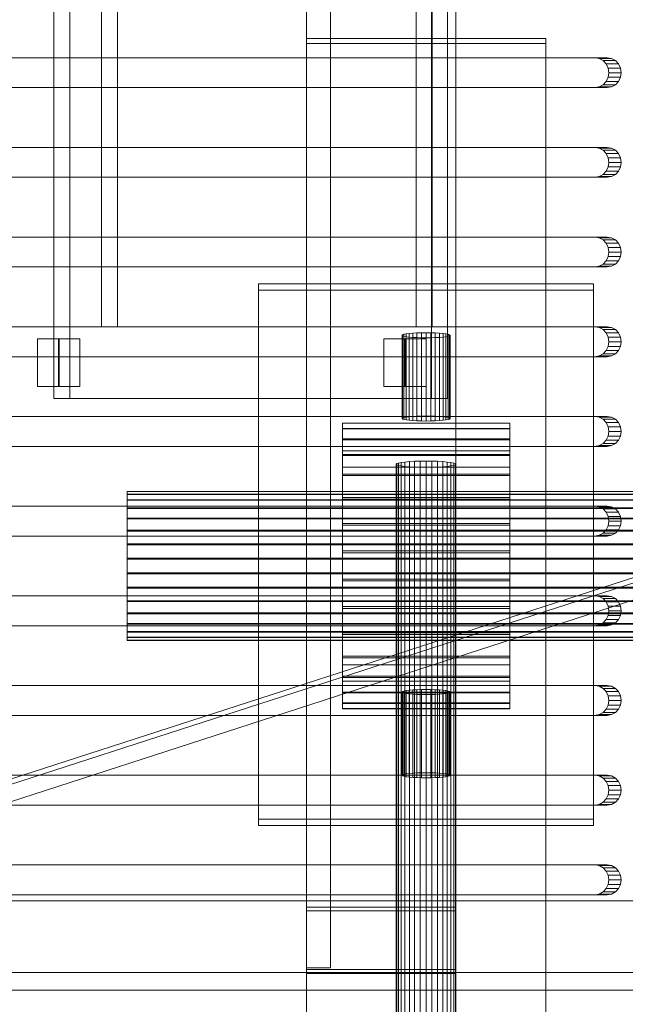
# Model space of a CAD drawing. Header units: millimetres. Extents: x -2233 to 61924, y -68080 to 6847.
# Tile 664 of 1056: x 27177 to 27278, y -18173 to -18009. Entities that reach past the tile are written whole.
import ezdxf

# ---------------------------------------------------------------- set-up
doc = ezdxf.new("R2010")
doc.units = ezdxf.units.MM
doc.layers.add('superior_bajante_movil', color=7, linetype='Continuous', lineweight=0)
doc.layers.add('superior_C09', color=7, linetype='Continuous', lineweight=0)

msp = doc.modelspace()

# ---------------------------------------------------------------- linework, layer by layer
at = {"layer": 'superior_bajante_movil'}
for p, q in [((27182.748, -18072), (27182.748, -17888)), ((27185.445, -17888), (27185.445, -18072)), ((27245.889, -17888), (27245.889, -18072)), ((27248.586, -18072), (27248.586, -17888)), ((27190.706, -18060), (27190.706, -17900)), ((27193.403, -17900), (27193.403, -18060)), ((27243.324, -17900), (27243.324, -18060)), ((27246.02, -18060), (27246.02, -17900)), ((27273.226, -18015), (27136.971, -18015)), ((27139.023, -18015), (27275.278, -18015)), ((27273.226, -18015), (27275.278, -18015)), ((27273.952, -18015.122), (27273.226, -18015)), ((27273.952, -18015.122), (27276.004, -18015.122)), ((27274.607, -18015.477), (27273.952, -18015.122)), ((27275.278, -18015), (27276.004, -18015.122)), ((27276.004, -18015.122), (27276.659, -18015.477)), ((27274.607, -18015.477), (27276.659, -18015.477)), ((27275.127, -18016.031), (27274.607, -18015.477)), ((27275.127, -18016.031), (27277.179, -18016.031)), ((27275.461, -18016.727), (27275.127, -18016.031)), ((27275.461, -18016.727), (27277.513, -18016.727)), ((27275.576, -18017.5), (27275.461, -18016.727)), ((27276.659, -18015.477), (27277.179, -18016.031)), ((27277.179, -18016.031), (27277.513, -18016.727)), ((27277.513, -18016.727), (27277.628, -18017.5)), ((27275.127, -18018.969), (27275.461, -18018.273)), ((27275.461, -18018.273), (27275.576, -18017.5)), ((27275.461, -18018.273), (27277.513, -18018.273)), ((27275.576, -18017.5), (27277.628, -18017.5)), ((27277.513, -18018.273), (27277.179, -18018.969)), ((27277.628, -18017.5), (27277.513, -18018.273)), ((27136.971, -18020), (27273.226, -18020)), ((27275.278, -18020), (27139.023, -18020)), ((27273.226, -18020), (27273.952, -18019.878)), ((27273.226, -18020), (27275.278, -18020)), ((27273.952, -18019.878), (27274.607, -18019.523)), ((27273.952, -18019.878), (27276.004, -18019.878)), ((27274.607, -18019.523), (27275.127, -18018.969)), ((27274.607, -18019.523), (27276.659, -18019.523)), ((27275.127, -18018.969), (27277.179, -18018.969)), ((27276.004, -18019.878), (27275.278, -18020)), ((27276.659, -18019.523), (27276.004, -18019.878)), ((27277.179, -18018.969), (27276.659, -18019.523)), ((27273.226, -18030), (27136.971, -18030)), ((27139.023, -18030), (27275.278, -18030)), ((27273.226, -18030), (27275.278, -18030)), ((27273.952, -18030.122), (27273.226, -18030)), ((27273.952, -18030.122), (27276.004, -18030.122)), ((27274.607, -18030.477), (27273.952, -18030.122)), ((27275.278, -18030), (27276.004, -18030.122)), ((27276.004, -18030.122), (27276.659, -18030.477)), ((27274.607, -18030.477), (27276.659, -18030.477)), ((27275.127, -18031.031), (27274.607, -18030.477)), ((27275.127, -18031.031), (27277.179, -18031.031)), ((27275.461, -18031.727), (27275.127, -18031.031)), ((27275.461, -18031.727), (27277.513, -18031.727)), ((27275.576, -18032.5), (27275.461, -18031.727)), ((27276.659, -18030.477), (27277.179, -18031.031)), ((27277.179, -18031.031), (27277.513, -18031.727)), ((27277.513, -18031.727), (27277.628, -18032.5)), ((27275.127, -18033.969), (27275.461, -18033.273)), ((27275.461, -18033.273), (27275.576, -18032.5)), ((27275.461, -18033.273), (27277.513, -18033.273)), ((27275.576, -18032.5), (27277.628, -18032.5)), ((27277.513, -18033.273), (27277.179, -18033.969)), ((27277.628, -18032.5), (27277.513, -18033.273)), ((27136.971, -18035), (27273.226, -18035)), ((27275.278, -18035), (27139.023, -18035)), ((27273.226, -18035), (27273.952, -18034.878)), ((27273.226, -18035), (27275.278, -18035)), ((27273.952, -18034.878), (27274.607, -18034.523)), ((27273.952, -18034.878), (27276.004, -18034.878)), ((27274.607, -18034.523), (27275.127, -18033.969)), ((27274.607, -18034.523), (27276.659, -18034.523)), ((27275.127, -18033.969), (27277.179, -18033.969)), ((27276.004, -18034.878), (27275.278, -18035)), ((27276.659, -18034.523), (27276.004, -18034.878)), ((27277.179, -18033.969), (27276.659, -18034.523)), ((27273.226, -18045), (27136.971, -18045)), ((27139.023, -18045), (27275.278, -18045)), ((27273.226, -18045), (27275.278, -18045)), ((27273.952, -18045.122), (27273.226, -18045)), ((27275.278, -18045), (27276.004, -18045.122)), ((27273.952, -18045.122), (27276.004, -18045.122)), ((27274.607, -18045.477), (27273.952, -18045.122)), ((27274.607, -18045.477), (27276.659, -18045.477)), ((27275.127, -18046.031), (27274.607, -18045.477)), ((27275.127, -18046.031), (27277.179, -18046.031)), ((27275.461, -18046.727), (27275.127, -18046.031)), ((27276.004, -18045.122), (27276.659, -18045.477)), ((27276.659, -18045.477), (27277.179, -18046.031)), ((27277.179, -18046.031), (27277.513, -18046.727)), ((27275.127, -18048.969), (27275.461, -18048.273)), ((27275.461, -18046.727), (27277.513, -18046.727)), ((27275.576, -18047.5), (27275.461, -18046.727)), ((27275.461, -18048.273), (27275.576, -18047.5)), ((27275.461, -18048.273), (27277.513, -18048.273)), ((27275.576, -18047.5), (27277.628, -18047.5)), ((27277.513, -18048.273), (27277.179, -18048.969)), ((27277.513, -18046.727), (27277.628, -18047.5)), ((27277.628, -18047.5), (27277.513, -18048.273)), ((27273.226, -18050), (27273.952, -18049.878)), ((27273.952, -18049.878), (27274.607, -18049.523)), ((27273.952, -18049.878), (27276.004, -18049.878)), ((27274.607, -18049.523), (27275.127, -18048.969)), ((27274.607, -18049.523), (27276.659, -18049.523)), ((27275.127, -18048.969), (27277.179, -18048.969)), ((27276.004, -18049.878), (27275.278, -18050)), ((27276.659, -18049.523), (27276.004, -18049.878)), ((27277.179, -18048.969), (27276.659, -18049.523)), ((27136.971, -18050), (27273.226, -18050)), ((27275.278, -18050), (27139.023, -18050)), ((27273.226, -18050), (27275.278, -18050)), ((27273.226, -18060), (27136.971, -18060)), ((27139.023, -18060), (27275.278, -18060)), ((27243.324, -18060), (27190.706, -18060)), ((27193.403, -18060), (27190.706, -18060)), ((27193.403, -18060), (27246.02, -18060)), ((27243.324, -18060), (27246.02, -18060)), ((27273.226, -18060), (27275.278, -18060)), ((27273.952, -18060.122), (27273.226, -18060)), ((27273.952, -18060.122), (27276.004, -18060.122)), ((27274.607, -18060.477), (27273.952, -18060.122)), ((27274.607, -18060.477), (27276.659, -18060.477)), ((27275.127, -18061.031), (27274.607, -18060.477)), ((27275.127, -18061.031), (27277.179, -18061.031)), ((27275.461, -18061.727), (27275.127, -18061.031)), ((27275.278, -18060), (27276.004, -18060.122)), ((27276.004, -18060.122), (27276.659, -18060.477)), ((27276.659, -18060.477), (27277.179, -18061.031)), ((27277.179, -18061.031), (27277.513, -18061.727)), ((27180.03, -18070), (27180.03, -18062)), ((27180.03, -18062), (27183.538, -18062)), ((27183.625, -18062), (27180.03, -18062)), ((27183.538, -18062), (27183.538, -18070)), ((27187.133, -18062), (27183.538, -18062)), ((27187.133, -18062), (27183.625, -18062)), ((27183.625, -18062), (27183.625, -18070)), ((27187.133, -18070), (27187.133, -18062)), ((27237.91, -18070), (27237.91, -18062)), ((27237.91, -18062), (27241.418, -18062)), ((27241.505, -18062), (27237.91, -18062)), ((27241.418, -18062), (27241.418, -18070)), ((27245.013, -18062), (27241.418, -18062)), ((27245.013, -18062), (27241.505, -18062)), ((27241.505, -18062), (27241.505, -18070)), ((27245.013, -18070), (27245.013, -18062)), ((27275.461, -18061.727), (27277.513, -18061.727)), ((27275.576, -18062.5), (27275.461, -18061.727)), ((27275.461, -18063.273), (27275.576, -18062.5)), ((27275.576, -18062.5), (27277.628, -18062.5)), ((27277.513, -18061.727), (27277.628, -18062.5)), ((27277.628, -18062.5), (27277.513, -18063.273)), ((27273.952, -18064.878), (27274.607, -18064.523)), ((27274.607, -18064.523), (27275.127, -18063.969)), ((27274.607, -18064.523), (27276.659, -18064.523)), ((27275.127, -18063.969), (27275.461, -18063.273)), ((27275.127, -18063.969), (27277.179, -18063.969)), ((27275.461, -18063.273), (27277.513, -18063.273)), ((27276.659, -18064.523), (27276.004, -18064.878)), ((27277.179, -18063.969), (27276.659, -18064.523)), ((27277.513, -18063.273), (27277.179, -18063.969)), ((27136.971, -18065), (27273.226, -18065)), ((27275.278, -18065), (27139.023, -18065)), ((27273.226, -18065), (27273.952, -18064.878)), ((27273.226, -18065), (27275.278, -18065)), ((27273.952, -18064.878), (27276.004, -18064.878)), ((27276.004, -18064.878), (27275.278, -18065)), ((27183.538, -18070), (27180.03, -18070)), ((27180.03, -18070), (27183.625, -18070)), ((27187.133, -18070), (27183.538, -18070)), ((27183.625, -18070), (27187.133, -18070)), ((27241.418, -18070), (27237.91, -18070)), ((27237.91, -18070), (27241.505, -18070)), ((27245.013, -18070), (27241.418, -18070)), ((27241.505, -18070), (27245.013, -18070)), ((27245.889, -18072), (27182.748, -18072)), ((27182.748, -18072), (27185.445, -18072)), ((27185.445, -18072), (27248.586, -18072)), ((27248.586, -18072), (27245.889, -18072)), ((27273.226, -18075), (27136.971, -18075)), ((27139.023, -18075), (27275.278, -18075)), ((27273.226, -18075), (27275.278, -18075)), ((27273.952, -18075.122), (27273.226, -18075)), ((27273.952, -18075.122), (27276.004, -18075.122)), ((27274.607, -18075.477), (27273.952, -18075.122)), ((27274.607, -18075.477), (27276.659, -18075.477)), ((27275.127, -18076.031), (27274.607, -18075.477)), ((27275.127, -18076.031), (27277.179, -18076.031)), ((27275.461, -18076.727), (27275.127, -18076.031)), ((27275.278, -18075), (27276.004, -18075.122)), ((27276.004, -18075.122), (27276.659, -18075.477)), ((27276.659, -18075.477), (27277.179, -18076.031)), ((27277.179, -18076.031), (27277.513, -18076.727)), ((27275.461, -18076.727), (27277.513, -18076.727)), ((27275.576, -18077.5), (27275.461, -18076.727)), ((27275.461, -18078.273), (27275.576, -18077.5)), ((27275.576, -18077.5), (27277.628, -18077.5)), ((27277.513, -18076.727), (27277.628, -18077.5)), ((27277.628, -18077.5), (27277.513, -18078.273)), ((27273.952, -18079.878), (27274.607, -18079.523)), ((27274.607, -18079.523), (27275.127, -18078.969)), ((27274.607, -18079.523), (27276.659, -18079.523)), ((27275.127, -18078.969), (27275.461, -18078.273)), ((27275.127, -18078.969), (27277.179, -18078.969)), ((27275.461, -18078.273), (27277.513, -18078.273)), ((27276.659, -18079.523), (27276.004, -18079.878)), ((27277.179, -18078.969), (27276.659, -18079.523)), ((27277.513, -18078.273), (27277.179, -18078.969)), ((27075.796, -18168), (27347.371, -18080)), ((27078.492, -18168), (27350.067, -18080)), ((27136.971, -18080), (27273.226, -18080)), ((27275.278, -18080), (27139.023, -18080)), ((27273.226, -18080), (27273.952, -18079.878)), ((27273.226, -18080), (27275.278, -18080)), ((27273.952, -18079.878), (27276.004, -18079.878)), ((27276.004, -18079.878), (27275.278, -18080)), ((27349.862, -18082.939), (27078.287, -18170.939)), ((27273.226, -18090), (27136.971, -18090)), ((27139.023, -18090), (27275.278, -18090)), ((27273.226, -18090), (27275.278, -18090)), ((27273.952, -18090.122), (27273.226, -18090)), ((27273.952, -18090.122), (27276.004, -18090.122)), ((27274.607, -18090.477), (27273.952, -18090.122)), ((27274.607, -18090.477), (27276.659, -18090.477)), ((27275.127, -18091.031), (27274.607, -18090.477)), ((27275.127, -18091.031), (27277.179, -18091.031)), ((27275.461, -18091.727), (27275.127, -18091.031)), ((27275.278, -18090), (27276.004, -18090.122)), ((27276.004, -18090.122), (27276.659, -18090.477)), ((27276.659, -18090.477), (27277.179, -18091.031)), ((27277.179, -18091.031), (27277.513, -18091.727)), ((27275.461, -18091.727), (27277.513, -18091.727)), ((27275.576, -18092.5), (27275.461, -18091.727)), ((27275.461, -18093.273), (27275.576, -18092.5)), ((27275.576, -18092.5), (27277.628, -18092.5)), ((27277.513, -18091.727), (27277.628, -18092.5)), ((27277.628, -18092.5), (27277.513, -18093.273)), ((27274.607, -18094.523), (27275.127, -18093.969)), ((27275.127, -18093.969), (27275.461, -18093.273)), ((27275.127, -18093.969), (27277.179, -18093.969)), ((27275.461, -18093.273), (27277.513, -18093.273)), ((27277.179, -18093.969), (27276.659, -18094.523)), ((27277.513, -18093.273), (27277.179, -18093.969)), ((27136.971, -18095), (27273.226, -18095)), ((27275.278, -18095), (27139.023, -18095)), ((27273.226, -18095), (27273.952, -18094.878)), ((27273.226, -18095), (27275.278, -18095)), ((27273.952, -18094.878), (27274.607, -18094.523)), ((27273.952, -18094.878), (27276.004, -18094.878)), ((27274.607, -18094.523), (27276.659, -18094.523)), ((27276.004, -18094.878), (27275.278, -18095)), ((27276.659, -18094.523), (27276.004, -18094.878)), ((27273.226, -18105), (27136.971, -18105)), ((27139.023, -18105), (27275.278, -18105)), ((27273.226, -18105), (27275.278, -18105)), ((27273.952, -18105.122), (27273.226, -18105)), ((27273.952, -18105.122), (27276.004, -18105.122)), ((27274.607, -18105.477), (27273.952, -18105.122)), ((27274.607, -18105.477), (27276.659, -18105.477)), ((27275.127, -18106.031), (27274.607, -18105.477)), ((27275.278, -18105), (27276.004, -18105.122)), ((27276.004, -18105.122), (27276.659, -18105.477)), ((27276.659, -18105.477), (27277.179, -18106.031)), ((27275.127, -18106.031), (27277.179, -18106.031)), ((27275.461, -18106.727), (27275.127, -18106.031)), ((27275.461, -18106.727), (27277.513, -18106.727)), ((27275.576, -18107.5), (27275.461, -18106.727)), ((27275.461, -18108.273), (27275.576, -18107.5)), ((27275.576, -18107.5), (27277.628, -18107.5)), ((27277.179, -18106.031), (27277.513, -18106.727)), ((27277.513, -18106.727), (27277.628, -18107.5)), ((27277.628, -18107.5), (27277.513, -18108.273)), ((27274.607, -18109.523), (27275.127, -18108.969)), ((27275.127, -18108.969), (27275.461, -18108.273)), ((27275.127, -18108.969), (27277.179, -18108.969)), ((27275.461, -18108.273), (27277.513, -18108.273)), ((27277.179, -18108.969), (27276.659, -18109.523)), ((27277.513, -18108.273), (27277.179, -18108.969)), ((27136.971, -18110), (27273.226, -18110)), ((27275.278, -18110), (27139.023, -18110)), ((27273.226, -18110), (27273.952, -18109.878)), ((27273.226, -18110), (27275.278, -18110)), ((27273.952, -18109.878), (27274.607, -18109.523)), ((27273.952, -18109.878), (27276.004, -18109.878)), ((27274.607, -18109.523), (27276.659, -18109.523)), ((27276.004, -18109.878), (27275.278, -18110)), ((27276.659, -18109.523), (27276.004, -18109.878)), ((27273.226, -18120), (27136.971, -18120)), ((27139.023, -18120), (27275.278, -18120)), ((27273.226, -18120), (27275.278, -18120)), ((27273.952, -18120.122), (27273.226, -18120)), ((27273.952, -18120.122), (27276.004, -18120.122)), ((27274.607, -18120.477), (27273.952, -18120.122)), ((27274.607, -18120.477), (27276.659, -18120.477)), ((27275.127, -18121.031), (27274.607, -18120.477)), ((27275.278, -18120), (27276.004, -18120.122)), ((27276.004, -18120.122), (27276.659, -18120.477)), ((27276.659, -18120.477), (27277.179, -18121.031)), ((27275.127, -18121.031), (27277.179, -18121.031)), ((27275.461, -18121.727), (27275.127, -18121.031)), ((27275.461, -18121.727), (27277.513, -18121.727)), ((27275.576, -18122.5), (27275.461, -18121.727)), ((27277.179, -18121.031), (27277.513, -18121.727)), ((27277.513, -18121.727), (27277.628, -18122.5)), ((27274.607, -18124.523), (27275.127, -18123.969)), ((27275.127, -18123.969), (27275.461, -18123.273)), ((27275.127, -18123.969), (27277.179, -18123.969)), ((27275.461, -18123.273), (27275.576, -18122.5)), ((27275.461, -18123.273), (27277.513, -18123.273)), ((27275.576, -18122.5), (27277.628, -18122.5)), ((27277.179, -18123.969), (27276.659, -18124.523)), ((27277.513, -18123.273), (27277.179, -18123.969)), ((27277.628, -18122.5), (27277.513, -18123.273)), ((27136.971, -18125), (27273.226, -18125)), ((27275.278, -18125), (27139.023, -18125)), ((27273.226, -18125), (27273.952, -18124.878)), ((27273.226, -18125), (27275.278, -18125)), ((27273.952, -18124.878), (27274.607, -18124.523)), ((27273.952, -18124.878), (27276.004, -18124.878)), ((27274.607, -18124.523), (27276.659, -18124.523)), ((27276.004, -18124.878), (27275.278, -18125)), ((27276.659, -18124.523), (27276.004, -18124.878)), ((27273.226, -18135), (27136.971, -18135)), ((27139.023, -18135), (27275.278, -18135)), ((27273.226, -18135), (27275.278, -18135)), ((27273.952, -18135.122), (27273.226, -18135)), ((27273.952, -18135.122), (27276.004, -18135.122)), ((27274.607, -18135.477), (27273.952, -18135.122)), ((27274.607, -18135.477), (27276.659, -18135.477)), ((27275.127, -18136.031), (27274.607, -18135.477)), ((27275.278, -18135), (27276.004, -18135.122)), ((27276.004, -18135.122), (27276.659, -18135.477)), ((27276.659, -18135.477), (27277.179, -18136.031)), ((27275.127, -18136.031), (27277.179, -18136.031)), ((27275.461, -18136.727), (27275.127, -18136.031)), ((27275.461, -18136.727), (27277.513, -18136.727)), ((27275.576, -18137.5), (27275.461, -18136.727)), ((27277.179, -18136.031), (27277.513, -18136.727)), ((27277.513, -18136.727), (27277.628, -18137.5)), ((27275.127, -18138.969), (27275.461, -18138.273)), ((27275.461, -18138.273), (27275.576, -18137.5)), ((27275.461, -18138.273), (27277.513, -18138.273)), ((27275.576, -18137.5), (27277.628, -18137.5)), ((27277.513, -18138.273), (27277.179, -18138.969)), ((27277.628, -18137.5), (27277.513, -18138.273)), ((27136.971, -18140), (27273.226, -18140)), ((27275.278, -18140), (27139.023, -18140)), ((27273.226, -18140), (27273.952, -18139.878)), ((27273.226, -18140), (27275.278, -18140)), ((27273.952, -18139.878), (27274.607, -18139.523)), ((27273.952, -18139.878), (27276.004, -18139.878)), ((27274.607, -18139.523), (27275.127, -18138.969)), ((27274.607, -18139.523), (27276.659, -18139.523)), ((27275.127, -18138.969), (27277.179, -18138.969)), ((27276.004, -18139.878), (27275.278, -18140)), ((27276.659, -18139.523), (27276.004, -18139.878)), ((27277.179, -18138.969), (27276.659, -18139.523)), ((27273.226, -18150), (27136.971, -18150)), ((27139.023, -18150), (27275.278, -18150)), ((27273.226, -18150), (27275.278, -18150)), ((27273.952, -18150.122), (27273.226, -18150)), ((27273.952, -18150.122), (27276.004, -18150.122)), ((27274.607, -18150.477), (27273.952, -18150.122)), ((27275.278, -18150), (27276.004, -18150.122)), ((27276.004, -18150.122), (27276.659, -18150.477)), ((27274.607, -18150.477), (27276.659, -18150.477)), ((27275.127, -18151.031), (27274.607, -18150.477)), ((27275.127, -18151.031), (27277.179, -18151.031)), ((27275.461, -18151.727), (27275.127, -18151.031)), ((27275.461, -18151.727), (27277.513, -18151.727)), ((27275.576, -18152.5), (27275.461, -18151.727)), ((27276.659, -18150.477), (27277.179, -18151.031)), ((27277.179, -18151.031), (27277.513, -18151.727)), ((27277.513, -18151.727), (27277.628, -18152.5)), ((27275.127, -18153.969), (27275.461, -18153.273)), ((27275.461, -18153.273), (27275.576, -18152.5)), ((27275.461, -18153.273), (27277.513, -18153.273)), ((27275.576, -18152.5), (27277.628, -18152.5)), ((27277.513, -18153.273), (27277.179, -18153.969)), ((27277.628, -18152.5), (27277.513, -18153.273)), ((27136.971, -18155), (27273.226, -18155)), ((27275.278, -18155), (27139.023, -18155)), ((27273.226, -18155), (27273.952, -18154.878)), ((27273.226, -18155), (27275.278, -18155)), ((27273.952, -18154.878), (27274.607, -18154.523)), ((27273.952, -18154.878), (27276.004, -18154.878)), ((27274.607, -18154.523), (27275.127, -18153.969)), ((27274.607, -18154.523), (27276.659, -18154.523)), ((27275.127, -18153.969), (27277.179, -18153.969)), ((27276.004, -18154.878), (27275.278, -18155)), ((27276.659, -18154.523), (27276.004, -18154.878)), ((27277.179, -18153.969), (27276.659, -18154.523)), ((27829.562, -18156), (27077.808, -18156)), ((27078.834, -18156), (27830.588, -18156)), ((27077.808, -18168), (27829.562, -18168)), ((27830.246, -18168), (27078.492, -18168)), ((27830.588, -18168), (27078.834, -18168)), ((27082.939, -18168), (27834.693, -18168)), ((27078.287, -18170.939), (27830.041, -18170.939))]:
    msp.add_line(p, q, dxfattribs=at)
at = {"layer": 'superior_C09'}
for p, q in [((27225, -18157.053), (27225, -16117.822)), ((27229, -16117.822), (27229, -18157.053)), ((27250, -16117.822), (27250, -18157.053)), ((27225, -16118.451), (27225, -18157.681)), ((27250, -18157.681), (27250, -16118.451)), ((27225, -16127.977), (27225, -18167.208)), ((27229, -18167.208), (27229, -16127.977)), ((27225, -18167.522), (27225, -16128.291)), ((27225, -16128.919), (27225, -18168.15)), ((27250, -16128.291), (27250, -18167.522)), ((27250, -18168.15), (27250, -16128.919)), ((27225, -18180.869), (27225, -18011.803)), ((27225, -18011.803), (27265, -18011.803)), ((27225, -18011.803), (27225, -18012.641)), ((27265, -18011.803), (27265, -18180.869)), ((27265, -18011.803), (27265, -18012.641)), ((27265, -18012.641), (27225, -18012.641)), ((27225, -18012.641), (27225, -18181.706)), ((27265, -18181.706), (27265, -18012.641)), ((27217, -18142.345), (27217, -18052.84)), ((27217, -18052.84), (27273, -18052.84)), ((27217, -18052.84), (27217, -18053.886)), ((27273, -18052.84), (27273, -18142.345)), ((27273, -18052.84), (27273, -18053.886)), ((27273, -18053.886), (27217, -18053.886)), ((27217, -18053.886), (27217, -18143.392)), ((27273, -18143.392), (27273, -18053.886)), ((27241.077, -18061.342), (27241, -18061.424)), ((27241, -18061.424), (27241.077, -18061.505)), ((27241, -18061.424), (27241, -18075.347)), ((27241.304, -18061.263), (27241.077, -18061.342)), ((27241.077, -18075.265), (27241.077, -18061.342)), ((27241.674, -18061.191), (27241.304, -18061.263)), ((27241.304, -18075.186), (27241.304, -18061.263)), ((27242.172, -18061.128), (27241.674, -18061.191)), ((27241.674, -18075.114), (27241.674, -18061.191)), ((27242.778, -18061.075), (27242.172, -18061.128)), ((27242.172, -18075.051), (27242.172, -18061.128)), ((27243.469, -18061.037), (27242.778, -18061.075)), ((27242.778, -18074.999), (27242.778, -18061.075)), ((27244.22, -18061.013), (27243.469, -18061.037)), ((27243.469, -18074.96), (27243.469, -18061.037)), ((27245, -18061.005), (27244.22, -18061.013)), ((27244.22, -18074.936), (27244.22, -18061.013)), ((27245.78, -18061.013), (27245, -18061.005)), ((27245, -18074.928), (27245, -18061.005)), ((27246.531, -18061.037), (27245.78, -18061.013)), ((27245.78, -18074.936), (27245.78, -18061.013)), ((27247.222, -18061.075), (27246.531, -18061.037)), ((27246.531, -18074.96), (27246.531, -18061.037)), ((27247.828, -18061.128), (27247.222, -18061.075)), ((27247.222, -18074.999), (27247.222, -18061.075)), ((27248.326, -18061.191), (27247.828, -18061.128)), ((27247.828, -18075.051), (27247.828, -18061.128)), ((27248.696, -18061.263), (27248.326, -18061.191)), ((27248.326, -18075.114), (27248.326, -18061.191)), ((27248.923, -18061.342), (27248.696, -18061.263)), ((27248.696, -18075.186), (27248.696, -18061.263)), ((27249, -18061.424), (27248.923, -18061.342)), ((27248.923, -18075.265), (27248.923, -18061.342)), ((27248.923, -18061.505), (27249, -18061.424)), ((27249, -18075.347), (27249, -18061.424)), ((27241.077, -18061.505), (27241.304, -18061.584)), ((27241.077, -18075.428), (27241.077, -18061.505)), ((27241.304, -18061.584), (27241.674, -18061.656)), ((27241.304, -18075.507), (27241.304, -18061.584)), ((27241.674, -18061.656), (27242.172, -18061.72)), ((27241.674, -18075.579), (27241.674, -18061.656)), ((27242.172, -18061.72), (27242.778, -18061.772)), ((27242.172, -18075.643), (27242.172, -18061.72)), ((27242.778, -18061.772), (27243.469, -18061.811)), ((27242.778, -18075.695), (27242.778, -18061.772)), ((27243.469, -18061.811), (27244.22, -18061.834)), ((27243.469, -18075.734), (27243.469, -18061.811)), ((27244.22, -18061.834), (27245, -18061.842)), ((27244.22, -18075.757), (27244.22, -18061.834)), ((27245, -18061.842), (27245.78, -18061.834)), ((27245, -18075.765), (27245, -18061.842)), ((27245.78, -18061.834), (27246.531, -18061.811)), ((27245.78, -18075.757), (27245.78, -18061.834)), ((27246.531, -18061.811), (27247.222, -18061.772)), ((27246.531, -18075.734), (27246.531, -18061.811)), ((27247.222, -18061.772), (27247.828, -18061.72)), ((27247.222, -18075.695), (27247.222, -18061.772)), ((27247.828, -18061.72), (27248.326, -18061.656)), ((27247.828, -18075.643), (27247.828, -18061.72)), ((27248.326, -18061.656), (27248.696, -18061.584)), ((27248.326, -18075.579), (27248.326, -18061.656)), ((27248.696, -18061.584), (27248.923, -18061.505)), ((27248.696, -18075.507), (27248.696, -18061.584)), ((27248.923, -18075.428), (27248.923, -18061.505)), ((27231, -18076.987), (27231, -18076.1)), ((27231, -18076.1), (27231, -18076.132)), ((27259, -18076.1), (27231, -18076.1)), ((27231, -18076.132), (27231, -18077.081)), ((27231, -18076.132), (27259, -18076.132)), ((27241, -18075.347), (27241.077, -18075.265)), ((27241.077, -18075.428), (27241, -18075.347)), ((27241.077, -18075.265), (27241.304, -18075.186)), ((27241.304, -18075.507), (27241.077, -18075.428)), ((27241.304, -18075.186), (27241.674, -18075.114)), ((27241.674, -18075.579), (27241.304, -18075.507)), ((27241.674, -18075.114), (27242.172, -18075.051)), ((27242.172, -18075.643), (27241.674, -18075.579)), ((27242.172, -18075.051), (27242.778, -18074.999)), ((27242.778, -18075.695), (27242.172, -18075.643)), ((27242.778, -18074.999), (27243.469, -18074.96)), ((27243.469, -18075.734), (27242.778, -18075.695)), ((27243.469, -18074.96), (27244.22, -18074.936)), ((27244.22, -18075.757), (27243.469, -18075.734)), ((27244.22, -18074.936), (27245, -18074.928)), ((27245, -18075.765), (27244.22, -18075.757)), ((27245, -18074.928), (27245.78, -18074.936)), ((27245.78, -18075.757), (27245, -18075.765)), ((27245.78, -18074.936), (27246.531, -18074.96)), ((27246.531, -18075.734), (27245.78, -18075.757)), ((27246.531, -18074.96), (27247.222, -18074.999)), ((27247.222, -18075.695), (27246.531, -18075.734)), ((27247.222, -18074.999), (27247.828, -18075.051)), ((27247.828, -18075.643), (27247.222, -18075.695)), ((27247.828, -18075.051), (27248.326, -18075.114)), ((27248.326, -18075.579), (27247.828, -18075.643)), ((27248.326, -18075.114), (27248.696, -18075.186)), ((27248.696, -18075.507), (27248.326, -18075.579)), ((27248.696, -18075.186), (27248.923, -18075.265)), ((27248.923, -18075.428), (27248.696, -18075.507)), ((27248.923, -18075.265), (27249, -18075.347)), ((27249, -18075.347), (27248.923, -18075.428)), ((27259, -18076.1), (27259, -18076.987)), ((27259, -18076.132), (27259, -18076.1)), ((27259, -18077.081), (27259, -18076.132)), ((27231, -18078.759), (27231, -18076.987)), ((27259, -18076.987), (27231, -18076.987)), ((27231, -18077.081), (27231, -18078.91)), ((27259, -18077.081), (27231, -18077.081)), ((27259, -18076.987), (27259, -18078.759)), ((27259, -18078.91), (27259, -18077.081)), ((27231, -18081.346), (27231, -18078.759)), ((27259, -18078.759), (27231, -18078.759)), ((27231, -18078.91), (27231, -18081.55)), ((27259, -18078.91), (27231, -18078.91)), ((27259, -18078.759), (27259, -18081.346)), ((27259, -18081.55), (27259, -18078.91)), ((27231, -18116.54), (27231, -18080.738)), ((27231, -18080.738), (27259, -18080.738)), ((27231, -18080.738), (27231, -18083.46)), ((27259, -18080.738), (27259, -18116.54)), ((27259, -18080.738), (27259, -18083.46)), ((27231, -18084.651), (27231, -18081.346)), ((27259, -18081.346), (27231, -18081.346)), ((27231, -18081.55), (27231, -18084.899)), ((27259, -18081.55), (27231, -18081.55)), ((27240.096, -18082.887), (27240, -18082.989)), ((27240.381, -18082.788), (27240.096, -18082.887)), ((27240.096, -18202.227), (27240.096, -18082.887)), ((27240.843, -18082.698), (27240.381, -18082.788)), ((27240.381, -18202.129), (27240.381, -18082.788)), ((27241.464, -18082.619), (27240.843, -18082.698)), ((27240.843, -18202.039), (27240.843, -18082.698)), ((27242.222, -18082.554), (27241.464, -18082.619)), ((27241.464, -18201.959), (27241.464, -18082.619)), ((27243.087, -18082.505), (27242.222, -18082.554)), ((27242.222, -18201.894), (27242.222, -18082.554)), ((27244.025, -18082.475), (27243.087, -18082.505)), ((27243.087, -18201.846), (27243.087, -18082.505)), ((27245, -18082.465), (27244.025, -18082.475)), ((27244.025, -18201.816), (27244.025, -18082.475)), ((27245.975, -18082.475), (27245, -18082.465)), ((27245, -18201.806), (27245, -18082.465)), ((27246.913, -18082.505), (27245.975, -18082.475)), ((27245.975, -18201.816), (27245.975, -18082.475)), ((27247.778, -18082.554), (27246.913, -18082.505)), ((27246.913, -18201.846), (27246.913, -18082.505)), ((27248.536, -18082.619), (27247.778, -18082.554)), ((27247.778, -18201.894), (27247.778, -18082.554)), ((27249.157, -18082.698), (27248.536, -18082.619)), ((27248.536, -18201.959), (27248.536, -18082.619)), ((27249.619, -18082.788), (27249.157, -18082.698)), ((27249.157, -18202.039), (27249.157, -18082.698)), ((27249.904, -18082.887), (27249.619, -18082.788)), ((27249.619, -18202.129), (27249.619, -18082.788)), ((27250, -18082.989), (27249.904, -18082.887)), ((27249.904, -18202.227), (27249.904, -18082.887)), ((27259, -18081.346), (27259, -18084.651)), ((27259, -18084.899), (27259, -18081.55)), ((27259, -18083.46), (27231, -18083.46)), ((27231, -18083.46), (27231, -18119.262)), ((27240, -18082.989), (27240.096, -18083.091)), ((27240, -18082.989), (27240, -18202.329)), ((27240.096, -18083.091), (27240.381, -18083.189)), ((27240.096, -18202.431), (27240.096, -18083.091)), ((27240.381, -18083.189), (27240.843, -18083.28)), ((27240.381, -18202.53), (27240.381, -18083.189)), ((27240.843, -18083.28), (27241.464, -18083.359)), ((27240.843, -18202.62), (27240.843, -18083.28)), ((27241.464, -18083.359), (27242.222, -18083.424)), ((27241.464, -18202.699), (27241.464, -18083.359)), ((27242.222, -18083.424), (27243.087, -18083.472)), ((27242.222, -18202.765), (27242.222, -18083.424)), ((27243.087, -18083.472), (27244.025, -18083.502)), ((27243.087, -18202.813), (27243.087, -18083.472)), ((27244.025, -18083.502), (27245, -18083.512)), ((27244.025, -18202.843), (27244.025, -18083.502)), ((27245, -18083.512), (27245.975, -18083.502)), ((27245, -18202.853), (27245, -18083.512)), ((27245.975, -18083.502), (27246.913, -18083.472)), ((27245.975, -18202.843), (27245.975, -18083.502)), ((27246.913, -18083.472), (27247.778, -18083.424)), ((27246.913, -18202.813), (27246.913, -18083.472)), ((27247.778, -18083.424), (27248.536, -18083.359)), ((27247.778, -18202.765), (27247.778, -18083.424)), ((27248.536, -18083.359), (27249.157, -18083.28)), ((27248.536, -18202.699), (27248.536, -18083.359)), ((27249.157, -18083.28), (27249.619, -18083.189)), ((27249.157, -18202.62), (27249.157, -18083.28)), ((27249.619, -18083.189), (27249.904, -18083.091)), ((27249.619, -18202.53), (27249.619, -18083.189)), ((27249.904, -18083.091), (27250, -18082.989)), ((27249.904, -18202.431), (27249.904, -18083.091)), ((27250, -18202.329), (27250, -18082.989)), ((27259, -18119.262), (27259, -18083.46)), ((27231, -18088.545), (27231, -18084.651)), ((27259, -18084.651), (27231, -18084.651)), ((27231, -18084.899), (27231, -18088.829)), ((27259, -18084.899), (27231, -18084.899)), ((27259, -18084.651), (27259, -18088.545)), ((27259, -18088.829), (27259, -18084.899)), ((27195, -18088.014), (27195, -18087.552)), ((27195, -18087.552), (27195, -18087.569)), ((27805, -18087.552), (27195, -18087.552)), ((27195, -18087.569), (27195, -18088.063)), ((27195, -18087.569), (27805, -18087.569)), ((27195, -18088.937), (27195, -18088.014)), ((27805, -18088.014), (27195, -18088.014)), ((27195, -18088.063), (27195, -18089.016)), ((27805, -18088.063), (27195, -18088.063)), ((27195, -18090.284), (27195, -18088.937)), ((27805, -18088.937), (27195, -18088.937)), ((27195, -18089.016), (27195, -18090.391)), ((27805, -18089.016), (27195, -18089.016)), ((27231, -18092.879), (27231, -18088.545)), ((27259, -18088.545), (27231, -18088.545)), ((27231, -18088.829), (27231, -18093.187)), ((27259, -18088.829), (27231, -18088.829)), ((27259, -18088.545), (27259, -18092.879)), ((27259, -18093.187), (27259, -18088.829)), ((27195, -18092.006), (27195, -18090.284)), ((27805, -18090.284), (27195, -18090.284)), ((27195, -18090.391), (27195, -18092.135)), ((27805, -18090.391), (27195, -18090.391)), ((27195, -18094.034), (27195, -18092.006)), ((27805, -18092.006), (27195, -18092.006)), ((27195, -18092.135), (27195, -18094.182)), ((27805, -18092.135), (27195, -18092.135)), ((27195, -18096.291), (27195, -18094.034)), ((27805, -18094.034), (27195, -18094.034)), ((27195, -18094.182), (27195, -18096.452)), ((27805, -18094.182), (27195, -18094.182)), ((27231, -18097.488), (27231, -18092.879)), ((27259, -18092.879), (27231, -18092.879)), ((27231, -18093.187), (27231, -18097.808)), ((27259, -18093.187), (27231, -18093.187)), ((27259, -18092.879), (27259, -18097.488)), ((27259, -18097.808), (27259, -18093.187)), ((27195, -18098.691), (27195, -18096.291)), ((27805, -18096.291), (27195, -18096.291)), ((27195, -18096.452), (27195, -18098.858)), ((27805, -18096.452), (27195, -18096.452)), ((27231, -18102.192), (27231, -18097.488)), ((27259, -18097.488), (27231, -18097.488)), ((27259, -18097.488), (27259, -18102.192)), ((27195, -18101.142), (27195, -18098.691)), ((27805, -18098.691), (27195, -18098.691)), ((27195, -18098.858), (27195, -18101.309)), ((27805, -18098.858), (27195, -18098.858)), ((27231, -18097.808), (27231, -18102.512)), ((27259, -18097.808), (27231, -18097.808)), ((27259, -18102.512), (27259, -18097.808)), ((27195, -18103.548), (27195, -18101.142)), ((27805, -18101.142), (27195, -18101.142)), ((27195, -18101.309), (27195, -18103.709)), ((27805, -18101.309), (27195, -18101.309)), ((27231, -18106.813), (27231, -18102.192)), ((27259, -18102.192), (27231, -18102.192)), ((27231, -18102.512), (27231, -18107.121)), ((27259, -18102.512), (27231, -18102.512)), ((27259, -18102.192), (27259, -18106.813)), ((27259, -18107.121), (27259, -18102.512)), ((27195, -18105.818), (27195, -18103.548)), ((27805, -18103.548), (27195, -18103.548)), ((27195, -18103.709), (27195, -18105.966)), ((27805, -18103.709), (27195, -18103.709)), ((27195, -18107.865), (27195, -18105.818)), ((27805, -18105.818), (27195, -18105.818)), ((27195, -18105.966), (27195, -18107.994)), ((27805, -18105.966), (27195, -18105.966)), ((27231, -18111.171), (27231, -18106.813)), ((27259, -18106.813), (27231, -18106.813)), ((27231, -18107.121), (27231, -18111.455)), ((27259, -18107.121), (27231, -18107.121)), ((27259, -18106.813), (27259, -18111.171)), ((27259, -18111.455), (27259, -18107.121)), ((27195, -18109.609), (27195, -18107.865)), ((27805, -18107.865), (27195, -18107.865)), ((27195, -18107.994), (27195, -18109.716)), ((27805, -18107.994), (27195, -18107.994)), ((27195, -18110.984), (27195, -18109.609)), ((27805, -18109.609), (27195, -18109.609)), ((27195, -18109.716), (27195, -18111.063)), ((27805, -18109.716), (27195, -18109.716)), ((27195, -18111.937), (27195, -18110.984)), ((27805, -18110.984), (27195, -18110.984)), ((27195, -18111.063), (27195, -18111.986)), ((27805, -18111.063), (27195, -18111.063)), ((27195, -18112.431), (27195, -18111.937)), ((27805, -18111.937), (27195, -18111.937)), ((27195, -18111.986), (27195, -18112.448)), ((27805, -18111.986), (27195, -18111.986)), ((27195, -18112.448), (27195, -18112.431)), ((27805, -18112.431), (27195, -18112.431)), ((27805, -18112.448), (27195, -18112.448)), ((27231, -18115.101), (27231, -18111.171)), ((27259, -18111.171), (27231, -18111.171)), ((27231, -18111.455), (27231, -18115.349)), ((27259, -18111.455), (27231, -18111.455)), ((27259, -18111.171), (27259, -18115.101)), ((27259, -18115.349), (27259, -18111.455)), ((27231, -18118.45), (27231, -18115.101)), ((27259, -18115.101), (27231, -18115.101)), ((27231, -18115.349), (27231, -18118.654)), ((27259, -18115.349), (27231, -18115.349)), ((27259, -18115.101), (27259, -18118.45)), ((27259, -18118.654), (27259, -18115.349)), ((27259, -18116.54), (27231, -18116.54)), ((27231, -18116.54), (27231, -18119.262)), ((27259, -18119.262), (27259, -18116.54)), ((27231, -18121.09), (27231, -18118.45)), ((27259, -18118.45), (27231, -18118.45)), ((27231, -18118.654), (27231, -18121.241)), ((27259, -18118.654), (27231, -18118.654)), ((27259, -18118.45), (27259, -18121.09)), ((27259, -18121.241), (27259, -18118.654)), ((27231, -18119.262), (27259, -18119.262)), ((27242.778, -18120.746), (27242.172, -18120.798)), ((27243.469, -18120.707), (27242.778, -18120.746)), ((27242.778, -18134.669), (27242.778, -18120.746)), ((27244.22, -18120.683), (27243.469, -18120.707)), ((27243.469, -18134.63), (27243.469, -18120.707)), ((27245, -18120.675), (27244.22, -18120.683)), ((27244.22, -18134.606), (27244.22, -18120.683)), ((27245.78, -18120.683), (27245, -18120.675)), ((27245, -18134.598), (27245, -18120.675)), ((27246.531, -18120.707), (27245.78, -18120.683)), ((27245.78, -18134.606), (27245.78, -18120.683)), ((27247.222, -18120.746), (27246.531, -18120.707)), ((27246.531, -18134.63), (27246.531, -18120.707)), ((27247.828, -18120.798), (27247.222, -18120.746)), ((27247.222, -18134.669), (27247.222, -18120.746)), ((27231, -18122.919), (27231, -18121.09)), ((27259, -18121.09), (27231, -18121.09)), ((27231, -18121.241), (27231, -18123.013)), ((27259, -18121.241), (27231, -18121.241)), ((27241.077, -18121.012), (27241, -18121.094)), ((27241, -18121.094), (27241.077, -18121.176)), ((27241, -18121.094), (27241, -18135.017)), ((27241.304, -18120.934), (27241.077, -18121.012)), ((27241.077, -18134.935), (27241.077, -18121.012)), ((27241.077, -18121.176), (27241.304, -18121.254)), ((27241.077, -18135.099), (27241.077, -18121.176)), ((27241.674, -18120.861), (27241.304, -18120.934)), ((27241.304, -18134.857), (27241.304, -18120.934)), ((27241.304, -18121.254), (27241.674, -18121.327)), ((27241.304, -18135.177), (27241.304, -18121.254)), ((27242.172, -18120.798), (27241.674, -18120.861)), ((27241.674, -18134.784), (27241.674, -18120.861)), ((27241.674, -18121.327), (27242.172, -18121.39)), ((27241.674, -18135.25), (27241.674, -18121.327)), ((27242.172, -18134.721), (27242.172, -18120.798)), ((27242.172, -18121.39), (27242.778, -18121.442)), ((27242.172, -18135.313), (27242.172, -18121.39)), ((27242.778, -18121.442), (27243.469, -18121.481)), ((27242.778, -18135.365), (27242.778, -18121.442)), ((27243.469, -18121.481), (27244.22, -18121.505)), ((27243.469, -18135.404), (27243.469, -18121.481)), ((27244.22, -18121.505), (27245, -18121.513)), ((27244.22, -18135.428), (27244.22, -18121.505)), ((27245, -18121.513), (27245.78, -18121.505)), ((27245, -18135.436), (27245, -18121.513)), ((27245.78, -18121.505), (27246.531, -18121.481)), ((27245.78, -18135.428), (27245.78, -18121.505)), ((27246.531, -18121.481), (27247.222, -18121.442)), ((27246.531, -18135.404), (27246.531, -18121.481)), ((27247.222, -18121.442), (27247.828, -18121.39)), ((27247.222, -18135.365), (27247.222, -18121.442)), ((27248.326, -18120.861), (27247.828, -18120.798)), ((27247.828, -18134.721), (27247.828, -18120.798)), ((27247.828, -18121.39), (27248.326, -18121.327)), ((27247.828, -18135.313), (27247.828, -18121.39)), ((27248.696, -18120.934), (27248.326, -18120.861)), ((27248.326, -18134.784), (27248.326, -18120.861)), ((27248.326, -18121.327), (27248.696, -18121.254)), ((27248.326, -18135.25), (27248.326, -18121.327)), ((27248.923, -18121.012), (27248.696, -18120.934)), ((27248.696, -18134.857), (27248.696, -18120.934)), ((27248.696, -18121.254), (27248.923, -18121.176)), ((27248.696, -18135.177), (27248.696, -18121.254)), ((27249, -18121.094), (27248.923, -18121.012)), ((27248.923, -18134.935), (27248.923, -18121.012)), ((27248.923, -18121.176), (27249, -18121.094)), ((27248.923, -18135.099), (27248.923, -18121.176)), ((27249, -18135.017), (27249, -18121.094)), ((27259, -18121.09), (27259, -18122.919)), ((27259, -18123.013), (27259, -18121.241)), ((27231, -18123.868), (27231, -18122.919)), ((27259, -18122.919), (27231, -18122.919)), ((27231, -18123.013), (27231, -18123.9)), ((27259, -18123.013), (27231, -18123.013)), ((27231, -18123.9), (27231, -18123.868)), ((27259, -18123.868), (27231, -18123.868)), ((27259, -18123.9), (27231, -18123.9)), ((27259, -18122.919), (27259, -18123.868)), ((27259, -18123.9), (27259, -18123.013)), ((27259, -18123.868), (27259, -18123.9)), ((27241, -18135.017), (27241.077, -18134.935)), ((27241.077, -18135.099), (27241, -18135.017)), ((27241.077, -18134.935), (27241.304, -18134.857)), ((27241.304, -18135.177), (27241.077, -18135.099)), ((27241.304, -18134.857), (27241.674, -18134.784)), ((27241.674, -18135.25), (27241.304, -18135.177)), ((27241.674, -18134.784), (27242.172, -18134.721)), ((27242.172, -18135.313), (27241.674, -18135.25)), ((27242.172, -18134.721), (27242.778, -18134.669)), ((27242.778, -18135.365), (27242.172, -18135.313)), ((27242.778, -18134.669), (27243.469, -18134.63)), ((27243.469, -18135.404), (27242.778, -18135.365)), ((27243.469, -18134.63), (27244.22, -18134.606)), ((27244.22, -18135.428), (27243.469, -18135.404)), ((27244.22, -18134.606), (27245, -18134.598)), ((27245, -18135.436), (27244.22, -18135.428)), ((27245, -18134.598), (27245.78, -18134.606)), ((27245.78, -18135.428), (27245, -18135.436)), ((27245.78, -18134.606), (27246.531, -18134.63)), ((27246.531, -18135.404), (27245.78, -18135.428)), ((27246.531, -18134.63), (27247.222, -18134.669)), ((27247.222, -18135.365), (27246.531, -18135.404)), ((27247.222, -18134.669), (27247.828, -18134.721)), ((27247.828, -18135.313), (27247.222, -18135.365)), ((27247.828, -18134.721), (27248.326, -18134.784)), ((27248.326, -18135.25), (27247.828, -18135.313)), ((27248.326, -18134.784), (27248.696, -18134.857)), ((27248.696, -18135.177), (27248.326, -18135.25)), ((27248.696, -18134.857), (27248.923, -18134.935)), ((27248.923, -18135.099), (27248.696, -18135.177)), ((27248.923, -18134.935), (27249, -18135.017)), ((27249, -18135.017), (27248.923, -18135.099)), ((27273, -18142.345), (27217, -18142.345)), ((27217, -18142.345), (27217, -18143.392)), ((27217, -18143.392), (27273, -18143.392)), ((27273, -18143.392), (27273, -18142.345)), ((27229, -18157.053), (27225, -18157.053)), ((27225, -18157.053), (27225, -18167.208)), ((27250, -18157.053), (27225, -18157.053)), ((27225, -18157.053), (27225, -18157.681)), ((27225, -18157.681), (27250, -18157.681)), ((27229, -18167.208), (27229, -18157.053)), ((27250, -18157.681), (27250, -18157.053)), ((27225, -18167.208), (27229, -18167.208)), ((27250, -18167.522), (27225, -18167.522)), ((27225, -18167.522), (27225, -18168.15)), ((27225, -18168.15), (27250, -18168.15)), ((27250, -18168.15), (27250, -18167.522))]:
    msp.add_line(p, q, dxfattribs=at)

doc.saveas('drawing.dxf')
